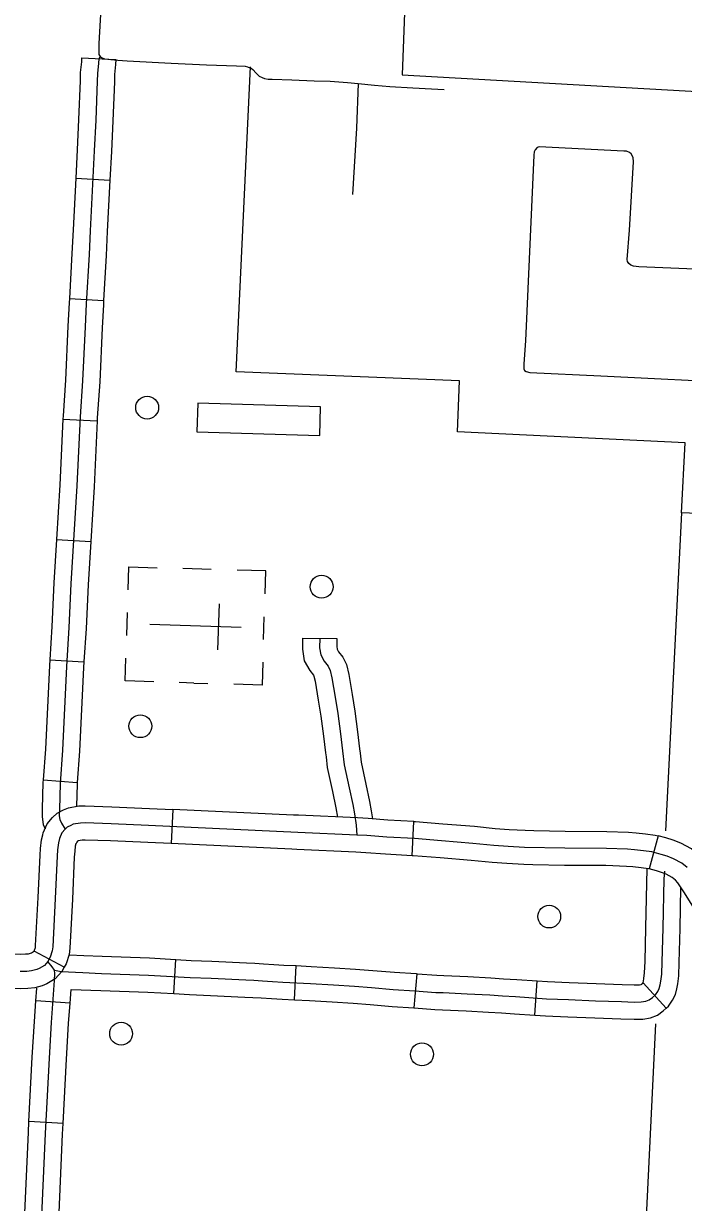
# Model space of a CAD drawing. Extents: x 653372 to 905732, y 627442 to 787275.
# Drawn here: x 677453 to 680342, y 779033 to 784195 of the extents above; entities that cross this region are included whole.
import ezdxf

# ---------------------------------------------------------------- set-up
doc = ezdxf.new("R2010")
doc.units = 0
for name, color, linetype in [('31', 7, 'Continuous'), ('32', 7, 'Continuous'), ('33', 7, 'Continuous'), ('34', 7, 'Continuous'), ('45', 7, 'Continuous'), ('5', 7, 'Continuous'), ('56', 7, 'Continuous'), ('57', 7, 'Continuous'), ('6', 7, 'Continuous')]:
    doc.layers.add(name, color=color, linetype=linetype)

msp = doc.modelspace()

# ---------------------------------------------------------------- linework, layer by layer
at = {"layer": '31'}
for p, q in [((678107.2, 780753.8), (678100.2, 780604)), ((678107.2, 780753.8), (678107.2, 780753.8)), ((679154.2, 780551.4), (679162.6, 780701.2)), ((679162.6, 780701.2), (679162.6, 780701.2)), ((680230.8, 780638.3), (680192.7, 780493.2)), ((677631.5, 780062.8), (677499.4, 780133.8))]:
    msp.add_line(p, q, dxfattribs=at)
for points in [[(677537.3, 780642), (677539.9, 780651.5), (677557.2, 780690.7), (677580.3, 780718.6), (677600.2, 780737.6), (677627.8, 780751.7), (677649.6, 780761.2), (677695.3, 780769), (677722.5, 780769.9), (677840.4, 780765.9), (678004.1, 780758.6), (678107.2, 780753.8)], [(678634.6, 780729.3), (678107.2, 780753.8)], [(679162.6, 780701.2), (679047.9, 780707.6), (678961.4, 780714), (678915.5, 780716.7), (678657.2, 780728.2), (678634.6, 780729.3)], [(678653.7, 780653.3), (678000.6, 780683.7), (677837.5, 780691), (677722.4, 780694.8), (677702.8, 780694.2), (677671.2, 780688.8), (677659.9, 780683.9), (677644.1, 780675.8), (677635.3, 780667.4), (677621.6, 780650.9), (677610.8, 780626.3), (677605.6, 780607.1), (677602.3, 780576.9), (677600.7, 780549.1), (677592.1, 780364.6), (677581, 780152.1), (677579.1, 780134.2), (677570.4, 780107.4), (677559.7, 780087.6), (677544.5, 780070.9), (677521.6, 780057.7), (677510.8, 780053.2), (677488.2, 780047.1), (677467.2, 780044.6), (677438.9, 780043.8)], [(679162.6, 780701.2), (679169.3, 780700.8), (679288.5, 780690.9), (679426.8, 780680.1), (679517.8, 780671), (679579.2, 780666.7), (679648.7, 780662.8), (679686.5, 780661.9)], [(679686.5, 780661.9), (679823.9, 780658.8), (680006.3, 780657.7), (680101.7, 780654.2), (680134.7, 780651.9), (680176, 780647.3), (680217.9, 780641.7), (680230.8, 780638.3)], [(677499.4, 780133.8), (677501.2, 780137), (677505.4, 780150), (677506.3, 780158), (677517.2, 780368.3), (677525.8, 780553), (677527.6, 780583.1), (677531.6, 780621), (677537.3, 780642)], [(678100.2, 780604), (677997.2, 780608.8), (677834.6, 780616), (677722.4, 780619.8), (677710.4, 780619.4), (677692.8, 780616.4), (677691.9, 780616), (677688.8, 780614.4), (677686, 780611.1), (677681.7, 780601.2), (677682.1, 780602.6)], [(680357.9, 780499.5), (680334.8, 780518.2), (680299.1, 780537.9), (680271.6, 780548.8), (680244.1, 780557.2), (680203.4, 780567.9), (680166.9, 780572.8), (680127.9, 780577.1), (680097.6, 780579.3), (680004.7, 780582.7), (679822.8, 780583.8), (679645.7, 780587.8), (679574.5, 780591.9), (679511.4, 780596.3), (679420.2, 780605.3), (679282.5, 780616.1), (679164.1, 780626), (679043.1, 780632.8), (678956.4, 780639.2), (678911.7, 780641.8), (678653.7, 780653.3)], [(680625.7, 780244.1), (680618.6, 780253.6), (680522.5, 780390.2), (680469.7, 780473.9), (680436.9, 780525.1), (680409.1, 780554.6), (680376.9, 780580.7), (680331.1, 780605.9), (680296.5, 780619.7), (680264.6, 780629.4), (680230.8, 780638.3)], [(677682.1, 780602.6), (677679.5, 780593.2), (677677.1, 780570.8), (677675.6, 780545.1), (677667, 780360.9), (677655.8, 780146.2), (677652.9, 780118.4), (677639.6, 780077.8), (677631.5, 780062.8)], [(678627.6, 780579.4), (678100.2, 780604)], [(679154.2, 780551.4), (679038.2, 780557.9), (678951.5, 780564.3), (678907.8, 780566.9), (678650.3, 780578.4), (678627.6, 780579.4)], [(679683.1, 780512), (679642.7, 780512.9), (679569.7, 780517), (679505.1, 780521.5), (679413.5, 780530.6), (679276.5, 780541.4), (679158.9, 780551.2), (679154.2, 780551.4)], [(680192.7, 780493.2), (680188.8, 780494.2), (680157.8, 780498.4), (680121.1, 780502.4), (680093.6, 780504.4), (680003.1, 780507.8), (679821.8, 780508.8), (679683.1, 780512)], [(680505.7, 780154.2), (680497.2, 780165.5), (680397.7, 780307), (680343.2, 780393.3), (680318.1, 780432.3), (680306.7, 780444.4), (680292.8, 780455.8), (680267, 780469.9), (680246.8, 780478), (680223.6, 780485.1), (680192.7, 780493.2)], [(677499.4, 780133.8), (677498.1, 780131.3), (677496.9, 780130.1), (677488.4, 780125.1), (677486.6, 780124.4), (677473.9, 780120.9), (677461.8, 780119.5), (677439, 780118.9), (677409, 780119.8), (677338.1, 780121.1), (677288.4, 780124.2), (677059.7, 780132.8)], [(677631.5, 780062.8), (677621.3, 780043.8), (677592, 780011.8), (677554.8, 779990.2), (677534.9, 779982.1), (677502.5, 779973.3), (677472.6, 779969.7), (677438.8, 779968.8), (677405.3, 779969.8), (677332.1, 779971.2), (677281, 779974.3), (677054.1, 779982.9)]]:
    msp.add_lwpolyline(points, dxfattribs=at)
at = {"layer": '32'}
for p, q in [((677707.6, 784044.3), (677857.4, 784037.1)), ((677681.8, 783517.3), (677831.6, 783509.6)), ((677654.2, 782990.4), (677804, 782981.9)), ((677625.8, 782462.5), (677775.6, 782455.4)), ((677597.6, 781936.3), (677747.3, 781927.2)), ((677568, 781409.3), (677717.7, 781399.9)), ((677538.8, 780883.2), (677688.4, 780871.7)), ((678111.5, 779947.3), (678120.3, 780097)), ((678639.6, 779920.1), (678646.7, 780069.9)), ((679163.7, 779885.3), (679176.2, 780034.8)), ((679691.8, 779853.5), (679702.1, 780003.2)), ((680267, 779884.3), (680165.7, 779994.8)), ((677656.9, 779905), (677507.3, 779915.8)), ((677626.8, 779379.5), (677477, 779387.1))]:
    msp.add_line(p, q, dxfattribs=at)
for points in [[(677707.6, 784044.3), (677706.8, 784027.5), (677701.8, 783981), (677701.2, 783944.4), (677694.3, 783774.8), (677688.1, 783641.8), (677681.8, 783517.3)], [(677782.5, 784040.7), (677781.6, 784021.7), (677776.7, 783976.3), (677776.1, 783942.2), (677769.2, 783771.5), (677763.1, 783638.1), (677745.1, 783287.5), (677740.2, 783183.4), (677728, 782967.3), (677722.8, 782866.3), (677711.7, 782629.7), (677701.3, 782472.3), (677687, 782171)], [(677857.4, 784037.1), (677856.4, 784016), (677851.6, 783971.7), (677851.1, 783940), (677844.2, 783768.3), (677838, 783634.5), (677831.6, 783509.6)], [(677681.8, 783517.3), (677670.2, 783291.2), (677665.3, 783187.3), (677654.2, 782990.4)], [(677831.6, 783509.6), (677820, 783283.8), (677815.1, 783179.5), (677804, 782981.9)], [(677654.2, 782990.4), (677653.1, 782971.4), (677647.9, 782870), (677636.9, 782633.9), (677626.4, 782476.6), (677625.8, 782462.5)], [(677804, 782981.9), (677802.9, 782963.3), (677797.7, 782862.6), (677786.6, 782625.4), (677776.2, 782468.1), (677775.6, 782455.4)], [(677625.8, 782462.5), (677612.1, 782175.1), (677597.6, 781936.3)], [(677775.6, 782455.4), (677761.9, 782167), (677747.3, 781927.2)], [(677687, 782171), (677660.8, 781741.3), (677652, 781550.4), (677641.3, 781380.1), (677624.1, 781012.9), (677612.9, 780867.8), (677610.1, 780753.8), (677609.3, 780726.5), (677611.9, 780709.7), (677618.8, 780694), (677635.3, 780667.4)], [(677597.6, 781936.3), (677585.9, 781745.3), (677577.1, 781554.4), (677568, 781409.3)], [(677747.3, 781927.2), (677735.7, 781737.3), (677726.9, 781546.3), (677717.7, 781399.9)], [(677568, 781409.3), (677566.4, 781384.2), (677549.2, 781017.5), (677538.8, 780883.2)], [(677717.7, 781399.9), (677716.2, 781376), (677698.9, 781008.3), (677688.4, 780871.7)], [(677538.8, 780883.2), (677537.9, 780871.6), (677535.1, 780755.8), (677534.1, 780721.9), (677539.2, 780688.4), (677547.8, 780669.2)], [(677688.4, 780871.7), (677687.8, 780864), (677685.5, 780768.7)], [(677588.8, 780049.5), (677618.3, 780044.9), (677712.8, 780039.3), (677794.5, 780036.1), (678001, 780028.9), (678183.4, 780018.2), (678274.5, 780014.7), (678425.8, 780007.1), (678461.7, 780006), (678499.1, 780003.1), (678543.7, 780000.4), (678589.1, 779997.6), (678708.9, 779991.9), (678809.7, 779985.7), (678901.5, 779979.8), (678976.1, 779974.1), (679071.7, 779966), (679166.6, 779960.3), (679258.3, 779952.7), (679290.6, 779951.7), (679395.3, 779947.2), (679494.1, 779941.8), (679549.9, 779937.6), (679607.5, 779934.5), (679743, 779925.2), (679839, 779921.3), (679956.8, 779916.1), (680070.7, 779912.4), (680126.3, 779910.4), (680157.5, 779911.2), (680177.8, 779914.8), (680192.3, 779920.3), (680206.3, 779930.3), (680219.6, 779942.5), (680229.5, 779956.9), (680236.1, 779970), (680240.1, 779985.6), (680243.4, 780002.3), (680247.1, 780031.9), (680249.1, 780086.1), (680252.8, 780234.2), (680257.2, 780450.5), (680261, 780483.2)], [(680162.6, 779992), (680164.9, 779995.3), (680165.5, 779996.6), (680166.9, 780002.1), (680169.3, 780014.2), (680172.3, 780037.9), (680174.1, 780088.4), (680177.8, 780235.9), (680183.1, 780495)], [(680267, 779884.2), (680276.6, 779893), (680294, 779918.5), (680306.8, 779943.4), (680313.3, 779969.1), (680317.5, 779990.4), (680321.9, 780025.9), (680324, 780083.7), (680327.8, 780232.5), (680331.4, 780412)], [(677654.4, 780117.9), (677716.5, 780114.2), (677797.3, 780111.1), (678004.5, 780103.8), (678120.3, 780097)], [(678120.3, 780097), (678187, 780093.1), (678277.8, 780089.7), (678428.8, 780082), (678465.7, 780080.9), (678504.2, 780077.9), (678548.3, 780075.2), (678593.1, 780072.5), (678646.7, 780069.9)], [(677526.7, 778811.9), (677549.5, 779335.4), (677566.3, 779664.3), (677575.7, 779820.8), (677589, 780005.2), (677590.7, 780036.2), (677588.8, 780049.5), (677578.4, 780065.3), (677559.7, 780087.6)], [(678646.7, 780069.9), (678712.9, 780066.8), (678814.4, 780060.6), (678906.7, 780054.6), (678982.1, 780048.8), (679077.1, 780040.8), (679172, 780035.1), (679176.2, 780034.8)], [(679176.2, 780034.8), (679262.6, 780027.6), (679293.4, 780026.7), (679399, 780022.1), (679498.9, 780016.6), (679554.7, 780012.5), (679612.1, 780009.4), (679702.1, 780003.2)], [(679702.1, 780003.2), (679747.1, 780000.1), (679842.1, 779996.2), (679959.7, 779991.1), (680073.3, 779987.3), (680126.7, 779985.4), (680149.9, 779986), (680157, 779987.2), (680158.8, 779988.6), (680165.7, 779994.8)], [(677507.3, 779915.8), (677511.3, 779970.8)], [(677656.9, 779905), (677661.4, 779966.2)], [(677661.4, 779966.2), (677791.8, 779961.2), (677997.5, 779954), (678111.5, 779947.3)], [(678111.5, 779947.3), (678179.8, 779943.3), (678271.2, 779939.8), (678422.7, 779932.1), (678457.7, 779931.1), (678493.9, 779928.3), (678539.1, 779925.5), (678585, 779922.7), (678639.6, 779920.1)], [(677477, 779387.1), (677491.4, 779668.5), (677500.8, 779825.8), (677507.3, 779915.8)], [(677626.8, 779379.5), (677641.2, 779660.1), (677650.5, 779815.9), (677656.9, 779905)], [(678639.6, 779920.1), (678704.8, 779917), (678805, 779910.9), (678896.2, 779905), (678970.1, 779899.3), (679066.3, 779891.2), (679161.3, 779885.5), (679163.7, 779885.3)], [(679163.7, 779885.3), (679254.1, 779877.8), (679287.9, 779876.8), (679391.7, 779872.3), (679489.3, 779866.9), (679545.1, 779862.8), (679602.9, 779859.6), (679691.8, 779853.5)], [(679691.8, 779853.5), (679738.9, 779850.3), (679835.8, 779846.3), (679953.9, 779841.2), (680068.1, 779837.4), (680125.9, 779835.3), (680165, 779836.3), (680197.8, 779842.1), (680228.2, 779853.7), (680253.7, 779872.1), (680267, 779884.3)], [(677453.7, 778859.1), (677474.5, 779339), (677477, 779387.1)], [(677603.6, 778852.6), (677624.4, 779331.9), (677626.8, 779379.5)]]:
    msp.add_lwpolyline(points, dxfattribs=at)
at = {"layer": '33'}
msp.add_lwpolyline([(680463.6, 783116.3), (680321.9, 783122.3), (680146.7, 783130), (680123.6, 783132.4), (680112.5, 783136.9), (680103.2, 783143.7), (680096.9, 783152.8), (680095.4, 783161.2), (680106.4, 783289.7), (680123.7, 783589), (680122.5, 783608.7), (680113.5, 783625), (680105.3, 783630.6), (680093.6, 783636.2), (680080.6, 783636.6), (679710, 783654.3), (679702.2, 783651.6), (679693, 783641.7), (679689.2, 783632.4), (679687.6, 783618.8), (679650.1, 782805.4), (679644.1, 782704.3), (679643.4, 782683), (679646.8, 782675.8), (679654.3, 782670.8), (679669.7, 782666.8), (679980.8, 782652.1), (680627.4, 782620.2)], dxfattribs=at)
at = {"layer": '34'}
for points in [[(677851.1, 785359.2), (677845.7, 785310.9), (677841, 785265.3), (677836.4, 785177), (677826, 784945.7), (677806.5, 784516.8), (677783.2, 784107.9), (677782.4, 784071.1), (677783.2, 784058.6), (677788, 784050.9), (677797.4, 784044.6), (677808.3, 784040.6), (677835.4, 784037.4), (677866.5, 784034), (677907.6, 784031.2), (678098.9, 784022)], [(677788, 784050.9), (677782.5, 784040.7)], [(678098.9, 784022), (678253.5, 784013.4), (678385.2, 784009.9), (678424.1, 784008.3), (678434.1, 784005.8), (678444.1, 784001.5), (678450.3, 783998.7), (678457.2, 783994.1), (678471.6, 783977.9), (678484.7, 783964.8), (678497.2, 783957.9), (678508.1, 783954), (678523.8, 783951.8), (678541.7, 783951.3), (678627.4, 783948.7), (678724.9, 783944), (678795.1, 783941.9), (678871.6, 783937), (678918.7, 783932.5), (678989, 783924.7), (679056.7, 783918.7), (679157.8, 783913.5), (679239.9, 783908.9), (679294.6, 783905.5)], [(678918.7, 783932.5), (678911, 783736.1), (678893.1, 783446.5)]]:
    msp.add_lwpolyline(points, dxfattribs=at)
at = {"layer": '45'}
msp.add_line((678674.7, 781503.9), (678824.7, 781502.6), dxfattribs=at)
for points in [[(678674.7, 781503.9), (678674.3, 781455.9), (678682.3, 781405.2), (678706.9, 781362.4), (678722.5, 781341.2), (678724.8, 781336.7), (678729.7, 781315.6), (678743.6, 781233), (678755, 781162.6), (678766.8, 781075.2), (678775.6, 781002.1), (678777.6, 780984)], [(678749.7, 781503.3), (678749.3, 781461.5), (678754.2, 781430.6), (678769.8, 781403.4), (678786.5, 781380.7), (678795.8, 781362.6), (678803.2, 781330.3), (678817.6, 781245.2), (678829.2, 781173.7), (678841.2, 781084.7), (678850.1, 781010.6), (678856.7, 780949), (678879.1, 780848.4), (678894.2, 780775), (678901.5, 780734.7), (678909.8, 780685.2), (678910.4, 780662.5), (678911.7, 780641.8)], [(678824.7, 781502.6), (678824.4, 781467), (678826.1, 781456), (678832.8, 781444.4), (678850.6, 781420.2), (678866.7, 781388.5), (678876.8, 781345), (678891.6, 781257.5), (678903.4, 781184.7), (678915.6, 781094.2), (678924.7, 781019), (678926.7, 781000)], [(678777.6, 780984), (678782.6, 780936.8), (678805.7, 780832.7), (678820.6, 780760.8), (678827.8, 780720.6)], [(678926.7, 781000), (678930.9, 780961.1), (678952.4, 780864.1), (678967.9, 780789.2), (678975.4, 780747.5), (678981.2, 780712.5)]]:
    msp.add_lwpolyline(points, dxfattribs=at)
at = {"layer": '5'}
for points in [[(680334, 782052.7), (680263.2, 780660.3)], [(680220.5, 779815.4), (680097.1, 777276.6)]]:
    msp.add_lwpolyline(points, dxfattribs=at)
at = {"layer": '56'}
for centre in [(677994.5, 782513.3), (678758.2, 781728.9), (677964.6, 781118.3), (679754.5, 780284.9), (677880.5, 779772.1), (679197.5, 779681.7)]:
    msp.add_circle(centre, 50, dxfattribs=at)
at = {"layer": '57'}
for p, q in [((678216.2, 782532), (678212.5, 782407.1)), ((678753.5, 782515.9), (678216.2, 782532)), ((678749.7, 782390.9), (678753.5, 782515.9)), ((678212.5, 782407.1), (678749.7, 782390.9)), ((678275.1, 781805.1), (678150.2, 781808.9)), ((678309, 781654), (678302.9, 781453.2)), ((677907.6, 781615.5), (677904.6, 781515.6)), ((678504.4, 781497.5), (678507.4, 781597.5)), ((678405.9, 781551.1), (678006.1, 781563.1)), ((678206, 781557.1), (678206, 781557.1)), ((678206, 781557.1), (678206, 781557.1)), ((678198.5, 781307.2), (678135.2, 781309.1)), ((678198.5, 781307.2), (678260.1, 781305.3))]:
    msp.add_line(p, q, dxfattribs=at)
for points in [[(677910.7, 781716), (677913.7, 781816), (678038.6, 781812.2)], [(678510.4, 781698), (678513.4, 781798), (678388.4, 781801.7)], [(678023.6, 781312.4), (677898.6, 781316.2), (677901.6, 781416.1)], [(678501.4, 781398.1), (678498.4, 781298.2), (678373.4, 781301.9)]]:
    msp.add_lwpolyline(points, dxfattribs=at)
at = {"layer": '6'}
for points in [[(679522.7, 785199.4), (679508.8, 784948.5), (679148.9, 784976.9), (679110.3, 783970.9), (680427.7, 783895.4)], [(682752.7, 780415.2), (681110, 780482.3), (681162.5, 780866), (681207.7, 782015.8), (680334, 782052.7), (680349.5, 782358.7), (679353.4, 782407.4), (679361.9, 782630), (678384.7, 782670.4), (678447.5, 784005)]]:
    msp.add_lwpolyline(points, dxfattribs=at)

doc.saveas('drawing.dxf')
